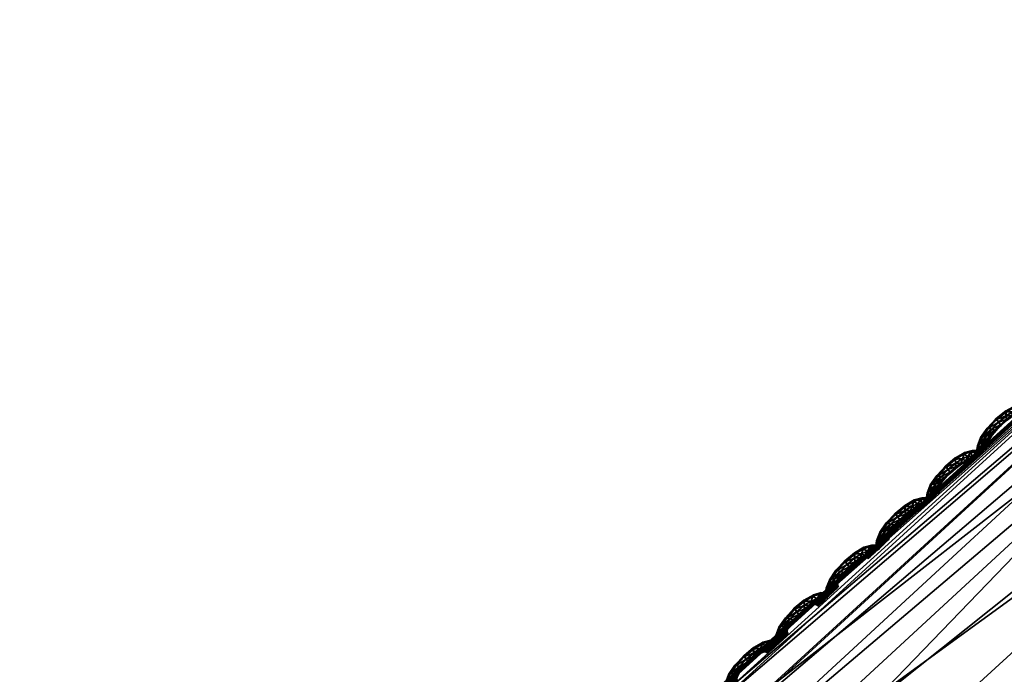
# Model space of a CAD drawing. Extents: x -7.4 to 7.4, y -11.5 to 9.8.
# Tile 299 of 469: x -4.035 to -3.221, y 9.266 to 9.807. Entities that reach past the tile are written whole.
import ezdxf

# ---------------------------------------------------------------- set-up
doc = ezdxf.new("R2010")
doc.units = 0
doc.header["$MEASUREMENT"] = 0
for name, color, linetype in [('A-FURN-3-ST', 150, 'Continuous'), ('A-FURN-3-ST-SEAM', 130, 'Continuous'), ('A-FURN-3-ST-SI', 160, 'Continuous')]:
    doc.layers.add(name, color=color, linetype=linetype)

msp = doc.modelspace()

# ---------------------------------------------------------------- meshes
at = {"layer": 'A-FURN-3-ST'}
mesh = msp.add_polyface(dxfattribs=at)
corners = [(-2.34041, 9.55636, 0.61819), (-2.29118, 9.70571, 1.00068), (-1.94875, 9.63192, 1.00083), (-2.63364, 9.60992, 0.61819), (-2.56645, 9.76867, 1.00053), (-2.84873, 9.62562, 0.62332), (-2.75513, 9.78375, 1.00144), (-3.02475, 9.55904, 0.64812), (-2.99515, 9.64037, 1.00437), (-3.33255, 9.23994, 0.62332), (-3.41835, 9.25271, 1.00159), (-3.8311, 8.70215, 0.61819), (-3.96608, 8.70433, 1.00079), (-4.35805, 8.11928, 0.61819), (-4.52027, 8.12229, 1.00098), (-4.86768, 7.51619, 0.61819), (-5.04849, 7.5208, 1.0011), (-5.34537, 6.87803, 0.61819), (-5.54237, 6.88314, 1.00121), (-2.49807, 9.19186, 0.56582), (-2.83903, 9.224, 0.56582), (-2.71707, 8.68134, 0.55836), (-3.14581, 8.69205, 0.55836), (-2.1241, 9.15424, 0.56582), (-2.2831, 8.66878, 0.55836), (-1.99018, 9.49361, 0.61819), (-1.91804, 8.11232, 0.55836), (-2.39411, 8.11376, 0.55836), (-1.93379, 7.51392, 0.55836), (-2.46835, 7.51392, 0.55836), (-1.94178, 6.87548, 0.55836), (-2.53254, 6.87548, 0.55836), (-3.54027, 8.6986, 0.56582), (-3.12657, 9.24031, 0.57304), (-3.85575, 7.51392, 0.55836), (-4.4575, 7.51421, 0.56582), (-3.99861, 8.11768, 0.56582), (-3.4969, 8.11669, 0.55836), (-4.19521, 6.87548, 0.55836), (-4.89012, 6.87581, 0.56582), (-3.34122, 6.87548, 0.55836), (-3.14632, 7.51392, 0.55836), (-2.93761, 8.11533, 0.55836)]
mesh.append_faces([[corners[k] for k in face] for face in [(0, 1, 2), (3, 4, 1), (1, 0, 3), (5, 6, 4), (4, 3, 5), (7, 8, 6), (6, 5, 7), (7, 9, 10), (10, 8, 7), (10, 9, 11), (11, 12, 10), (12, 11, 13), (13, 14, 12), (14, 13, 15), (15, 16, 14), (16, 15, 17), (17, 18, 16), (0, 19, 20), (20, 3, 0), (20, 19, 21), (21, 22, 20), (19, 23, 24), (24, 21, 19), (25, 23, 19), (19, 0, 25), (26, 27, 24), (32, 33, 20), (20, 22, 32), (33, 5, 3), (3, 20, 33), (9, 7, 5), (5, 33, 9), (11, 9, 33), (33, 32, 11), (34, 35, 36), (36, 37, 34), (37, 36, 32), (32, 22, 37), (36, 13, 11), (11, 32, 36), (35, 15, 13), (13, 36, 35), (38, 39, 35), (35, 34, 38), (39, 17, 15), (15, 35, 39), (40, 38, 34), (34, 41, 40), (27, 42, 21), (21, 24, 27), (42, 37, 22), (22, 21, 42), (41, 34, 37), (37, 42, 41)]])
mesh.append_faces([[corners[k] for k in face] for face in [(28, 29, 27), (30, 31, 29), (41, 29, 31)]], dxfattribs={"vtx0": -1, "vtx1": -1, "vtx2": -1})
mesh.append_faces([[corners[k] for k in face] for face in [(31, 40, 41), (29, 41, 42)]], dxfattribs={"vtx0": -1, "vtx2": -1})
mesh.append_faces([[corners[k] for k in face] for face in [(42, 27, 29)]], dxfattribs={"vtx1": -1, "vtx2": -1})
mesh = msp.add_polyface(dxfattribs=at)
corners = [(-3.01501, 9.65479, 17.58327), (-3.01537, 9.65351, 17.57666), (-3.45598, 9.25263, 17.58312), (-3.01446, 9.65693, 17.59465), (-3.45582, 9.25386, 17.5897), (-3.45559, 9.25588, 17.60107), (-3.02016, 9.55496, 17.63515), (-3.02839, 9.58038, 17.61671), (-3.45966, 9.18226, 17.62313), (-3.45016, 9.15782, 17.64158), (-3.40691, 9.10793, 17.73487), (-2.97528, 9.50309, 17.7286), (-2.73515, 9.6503, 17.72791), (-2.78098, 9.70291, 17.63431), (-3.024, 9.61288, 17.6215), (-3.01755, 9.64313, 17.62439), (-3.45685, 9.24262, 17.63078), (-3.45922, 9.21353, 17.62792), (-3.45566, 9.25506, 17.61868), (-3.01462, 9.65606, 17.61226), (-2.63329, 8.83947, 18.21788), (-2.93531, 8.32351, 18.2456), (-2.50658, 8.31321, 18.25561), (-3.15898, 8.9009, 18.11318), (-2.92475, 8.86097, 18.19852), (-2.67809, 9.27442, 18.10911), (-2.86784, 9.23034, 18.06822), (-2.46075, 9.25498, 18.12257), (-3.3337, 8.33546, 18.22233), (-3.28641, 7.77554, 18.26059), (-2.72712, 7.77427, 18.27531), (-3.01501, 9.65479, 17.57095), (-3.01446, 9.65693, 17.56582), (-3.45559, 9.25588, 17.57228), (-3.45582, 9.25386, 17.57742), (-2.65596, 9.5248, 17.92134), (-2.46914, 9.50927, 17.92716), (-2.55406, 9.63542, 17.7319), (-2.89455, 9.38715, 17.91701), (-3.31023, 9.00617, 17.9275)]
mesh.append_faces([[corners[k] for k in face] for face in [(0, 1, 2), (3, 0, 4), (4, 5, 3), (6, 7, 8), (9, 10, 11), (11, 6, 9), (6, 11, 12), (7, 6, 13), (14, 15, 16), (7, 14, 17), (5, 18, 19), (19, 3, 5), (15, 19, 18), (20, 21, 22), (23, 24, 25), (25, 26, 23), (24, 20, 27), (27, 25, 24), (28, 21, 20), (20, 24, 28), (28, 24, 23), (29, 21, 28), (21, 29, 30), (30, 22, 21), (31, 32, 33), (1, 31, 34), (12, 35, 36), (36, 37, 12), (35, 25, 27), (27, 36, 35), (38, 26, 25), (25, 35, 38), (11, 38, 35), (35, 12, 11), (10, 39, 38), (38, 11, 10), (39, 23, 26), (26, 38, 39)]])
mesh = msp.add_polyface(dxfattribs=at)
corners = [(-3.45559, 9.25588, 17.60107), (-3.45582, 9.25386, 17.5897), (-4.01163, 8.70313, 17.59852), (-4.01183, 8.70507, 17.60986), (-3.45598, 9.25263, 17.58312), (-4.01155, 8.70198, 17.59191), (-3.01501, 9.65479, 17.58327), (-4.5687, 8.12266, 17.59967), (-4.56906, 8.12377, 17.60629), (-3.45966, 9.18226, 17.62313), (-3.45016, 9.15782, 17.64158), (-3.02016, 9.55496, 17.63515), (-3.99232, 8.61233, 17.65044), (-3.95116, 8.56512, 17.74358), (-3.40691, 9.10793, 17.73487), (-4.00347, 8.63544, 17.63203), (-3.45685, 9.24262, 17.63078), (-3.45922, 9.21353, 17.62792), (-3.024, 9.61288, 17.6215), (-3.02839, 9.58038, 17.61671), (-4.00803, 8.66502, 17.63675), (-4.01076, 8.6925, 17.63956), (-4.56625, 8.1138, 17.64728), (-3.45566, 9.25506, 17.61868), (-3.01755, 9.64313, 17.62439), (-4.01179, 8.70429, 17.62743), (-4.56969, 8.12558, 17.61762), (-4.5695, 8.12484, 17.63515), (-3.15898, 8.9009, 18.11318), (-3.65203, 8.37839, 18.13056), (-3.3337, 8.33546, 18.22233), (-4.01163, 8.70313, 17.5862), (-4.01183, 8.70507, 17.58107), (-4.56969, 8.12558, 17.58883), (-4.56906, 8.12377, 17.59396), (-3.45582, 9.25386, 17.57742), (-3.45559, 9.25588, 17.57228), (-3.01501, 9.65479, 17.57095), (-3.01537, 9.65351, 17.57666), (-3.31023, 9.00617, 17.9275), (-3.85009, 8.47117, 17.93754)]
mesh.append_faces([[corners[k] for k in face] for face in [(0, 1, 2), (2, 3, 0), (1, 4, 5), (5, 2, 1), (4, 1, 6), (2, 5, 7), (3, 2, 8), (9, 10, 11), (12, 13, 14), (14, 10, 12), (15, 12, 10), (10, 9, 15), (16, 17, 18), (17, 9, 19), (20, 15, 9), (9, 17, 20), (21, 20, 17), (17, 16, 21), (20, 21, 22), (23, 16, 24), (25, 21, 16), (16, 23, 25), (3, 25, 23), (23, 0, 3), (25, 3, 26), (21, 25, 27), (28, 29, 30), (31, 32, 33), (5, 31, 34), (4, 35, 31), (31, 5, 4), (35, 36, 32), (32, 31, 35), (36, 35, 37), (35, 4, 38), (39, 40, 29), (29, 28, 39), (14, 13, 40), (40, 39, 14)]])
at = {"layer": 'A-FURN-3-ST-SEAM'}
mesh = msp.add_polyface(dxfattribs=at)
corners = [(-3.239, 9.46242, 17.58305), (-3.23389, 9.46963, 17.58297), (-3.23116, 9.46889, 17.58426), (-3.22543, 9.47474, 17.58415), (-3.23504, 9.46988, 17.57963), (-3.23552, 9.46312, 17.5843), (-3.22396, 9.47264, 17.58293), (-3.22697, 9.47684, 17.58285), (-3.22768, 9.47762, 17.57951), (-3.24042, 9.46213, 17.5797), (-3.24157, 9.4562, 17.58308), (-3.22855, 9.46811, 17.58301), (-3.21913, 9.47684, 17.58282), (-3.21917, 9.47997, 17.58403), (-3.22725, 9.4768, 17.57612), (-3.23417, 9.46959, 17.57624), (-3.23785, 9.45826, 17.58434), (-3.23215, 9.46386, 17.58305), (-3.22353, 9.47186, 17.57955), (-3.22768, 9.46782, 17.57963), (-3.21933, 9.48306, 17.58274), (-3.21949, 9.48417, 17.57936), (-3.21957, 9.48298, 17.57601), (-3.23928, 9.46238, 17.57631), (-3.24308, 9.45542, 17.57974), (-3.24228, 9.45175, 17.58312), (-3.23101, 9.46407, 17.5797), (-3.21921, 9.47569, 17.57947), (-3.2147, 9.48001, 17.58274), (-3.21331, 9.48364, 17.58396), (-3.21953, 9.47989, 17.57479), (-3.22578, 9.4747, 17.57491), (-3.23152, 9.46881, 17.57498), (-3.23853, 9.45476, 17.58438), (-3.23421, 9.46032, 17.58308), (-3.23294, 9.46106, 17.57974), (-3.22883, 9.46807, 17.57628), (-3.22424, 9.4726, 17.5762), (-3.23243, 9.46378, 17.57631), (-3.21201, 9.48726, 17.58267), (-3.21165, 9.48859, 17.57928), (-3.21229, 9.48718, 17.57593), (-3.21367, 9.48356, 17.57472), (-3.23587, 9.46308, 17.57506), (-3.24181, 9.45616, 17.57635), (-3.24379, 9.4506, 17.57974), (-3.24205, 9.44936, 17.58312), (-3.23445, 9.46028, 17.57635), (-3.21937, 9.4768, 17.57609), (-3.21534, 9.47861, 17.5794), (-3.21122, 9.48154, 17.5827), (-3.20861, 9.4852, 17.58392), (-3.21498, 9.47997, 17.57601), (-3.24355, 9.44808, 17.57974), (-3.23833, 9.45278, 17.58438), (-3.23488, 9.45776, 17.58312), (-3.23366, 9.45888, 17.57974), (-3.23516, 9.45772, 17.57639), (-3.23817, 9.45822, 17.5751), (-3.20612, 9.48883, 17.58259), (-3.20528, 9.49015, 17.57921), (-3.20639, 9.48879, 17.57586), (-3.209, 9.48512, 17.57464), (-3.21149, 9.4815, 17.57597), (-3.24252, 9.45171, 17.57639), (-3.24228, 9.44932, 17.57639), (-3.24292, 9.44689, 17.57974), (-3.24141, 9.44821, 17.58312), (-3.23888, 9.45472, 17.57514), (-3.21233, 9.48018, 17.57936), (-3.20884, 9.48179, 17.5827), (-3.2054, 9.48525, 17.58388), (-3.24165, 9.44816, 17.57639), (-3.23769, 9.45167, 17.58438), (-3.23473, 9.45616, 17.58312), (-3.23346, 9.45739, 17.57978), (-3.23496, 9.45612, 17.57639), (-3.20208, 9.48871, 17.58255), (-3.20093, 9.48994, 17.57917), (-3.20235, 9.48862, 17.57582), (-3.2058, 9.4852, 17.57464), (-3.20912, 9.48174, 17.57597), (-3.21023, 9.48051, 17.57936), (-3.23868, 9.4527, 17.57514), (-3.23805, 9.45163, 17.57514), (-3.2075, 9.48129, 17.5827), (-3.20374, 9.48463, 17.58388), (-3.23409, 9.45509, 17.58312), (-3.23286, 9.45636, 17.57978), (-3.23433, 9.45505, 17.57639), (-3.209, 9.48001, 17.57936), (-3.20006, 9.48796, 17.58255), (-3.19879, 9.4892, 17.57917), (-3.20034, 9.48793, 17.57582), (-3.20409, 9.48455, 17.57464), (-3.20777, 9.48121, 17.57597), (-3.20825, 9.47911, 17.57936), (-3.20671, 9.48039, 17.5827), (-3.20287, 9.48372, 17.58388), (-3.20699, 9.48034, 17.57597), (-3.19919, 9.48702, 17.58255), (-3.19788, 9.48825, 17.57917), (-3.19947, 9.48698, 17.57582), (-3.20327, 9.48364, 17.57464)]
mesh.append_faces([[corners[k] for k in face] for face in [(2, 1, 0), (1, 2, 3), (0, 1, 4), (0, 5, 2), (6, 3, 2), (3, 7, 1), (8, 4, 1), (4, 9, 0), (5, 0, 10), (11, 2, 5), (3, 6, 12), (2, 11, 6), (7, 3, 13), (1, 7, 8), (4, 8, 14), (9, 4, 15), (10, 0, 9), (10, 16, 5), (5, 17, 11), (12, 6, 18), (12, 13, 3), (6, 11, 19), (13, 20, 7), (21, 8, 7), (22, 14, 8), (14, 15, 4), (15, 23, 9), (9, 24, 10), (16, 10, 25), (17, 5, 16), (11, 17, 26), (19, 18, 6), (18, 27, 12), (13, 12, 28), (26, 19, 11), (20, 13, 29), (7, 20, 21), (8, 21, 22), (14, 22, 30), (15, 14, 31), (23, 15, 32), (24, 9, 23), (25, 10, 24), (25, 33, 16), (16, 34, 17), (35, 26, 17), (18, 19, 36), (27, 18, 37), (28, 12, 27), (28, 29, 13), (19, 26, 38), (29, 39, 20), (40, 21, 20), (41, 22, 21), (42, 30, 22), (30, 31, 14), (31, 32, 15), (32, 43, 23), (23, 44, 24), (24, 45, 25), (33, 25, 46), (34, 16, 33), (17, 34, 35), (26, 35, 47), (38, 36, 19), (36, 37, 18), (37, 48, 27), (27, 49, 28), (29, 28, 50), (47, 38, 26), (39, 29, 51), (20, 39, 40), (21, 40, 41), (22, 41, 42), (30, 42, 52), (31, 30, 48), (32, 31, 37), (43, 32, 36), (44, 23, 43), (45, 24, 44), (25, 45, 53), (53, 46, 25), (46, 54, 33), (33, 55, 34), (56, 35, 34), (57, 47, 35), (36, 38, 43), (37, 36, 32), (48, 37, 31), (49, 27, 48), (50, 28, 49), (50, 51, 29), (38, 47, 58), (51, 59, 39), (60, 40, 39), (61, 41, 40), (62, 42, 41), (63, 52, 42), (52, 48, 30), (43, 58, 44), (44, 64, 45), (65, 53, 45), (46, 53, 66), (54, 46, 67), (55, 33, 54), (34, 55, 56), (35, 56, 57), (47, 57, 68), (58, 43, 38), (48, 52, 49), (49, 69, 50), (51, 50, 70), (68, 58, 47), (59, 51, 71), (39, 59, 60), (40, 60, 61), (41, 61, 62), (42, 62, 63), (52, 63, 69), (64, 44, 58), (45, 64, 65), (53, 65, 72), (72, 66, 53), (66, 67, 46), (67, 73, 54), (54, 74, 55), (56, 55, 74), (57, 56, 75), (68, 57, 76), (69, 49, 52), (70, 50, 69), (70, 71, 51), (58, 68, 64), (71, 77, 59), (78, 60, 59), (79, 61, 60), (80, 62, 61), (81, 63, 62), (82, 69, 63), (83, 65, 64), (84, 72, 65), (74, 54, 73), (74, 75, 56), (75, 76, 57), (76, 83, 68), (69, 82, 70), (71, 70, 85), (64, 68, 83), (77, 71, 86), (59, 77, 78), (60, 78, 79), (61, 79, 80), (62, 80, 81), (63, 81, 82), (65, 83, 84), (73, 87, 74), (75, 74, 87), (76, 75, 88), (83, 76, 89), (70, 82, 90), (90, 85, 70), (85, 86, 71), (86, 91, 77), (78, 77, 91), (79, 78, 92), (80, 79, 93), (81, 80, 94), (82, 81, 95), (89, 84, 83), (87, 88, 75), (88, 89, 76), (95, 90, 82), (85, 90, 96), (86, 85, 97), (91, 86, 98), (91, 92, 78), (92, 93, 79), (93, 94, 80), (94, 95, 81), (90, 95, 99), (99, 96, 90), (96, 97, 85), (97, 98, 86), (98, 100, 91), (92, 91, 100), (93, 92, 101), (94, 93, 102), (95, 94, 103), (103, 99, 95), (100, 101, 92), (101, 102, 93), (102, 103, 94)]])
mesh = msp.add_polyface(dxfattribs=at)
corners = [(-3.28067, 9.4232, 17.58369), (-3.2756, 9.43041, 17.58362), (-3.27287, 9.42967, 17.58491), (-3.26714, 9.4356, 17.5848), (-3.27675, 9.43065, 17.58027), (-3.27723, 9.42394, 17.58495), (-3.26567, 9.4335, 17.58358), (-3.26872, 9.4377, 17.5835), (-3.26943, 9.43844, 17.58016), (-3.2821, 9.42291, 17.58035), (-3.28324, 9.41702, 17.58373), (-3.27022, 9.42893, 17.58365), (-3.26084, 9.43774, 17.58346), (-3.26096, 9.44087, 17.58468), (-3.269, 9.43762, 17.57677), (-3.27584, 9.43037, 17.57688), (-3.27952, 9.41908, 17.58499), (-3.27382, 9.42464, 17.58369), (-3.2652, 9.43267, 17.58019), (-3.26935, 9.42863, 17.58027), (-3.26116, 9.444, 17.58339), (-3.26136, 9.44516, 17.58), (-3.26144, 9.44396, 17.57666), (-3.28095, 9.42316, 17.57696), (-3.28475, 9.41623, 17.58038), (-3.28395, 9.41257, 17.58377), (-3.27267, 9.42489, 17.58035), (-3.26092, 9.43655, 17.58012), (-3.25649, 9.44096, 17.58339), (-3.25518, 9.44466, 17.58461), (-3.26132, 9.44083, 17.57544), (-3.26749, 9.43552, 17.57555), (-3.27323, 9.42962, 17.57563), (-3.2802, 9.41558, 17.58502), (-3.27588, 9.42114, 17.58373), (-3.27462, 9.42188, 17.58038), (-3.2705, 9.42888, 17.57692), (-3.26591, 9.43342, 17.57685), (-3.2741, 9.4246, 17.57696), (-3.254, 9.44833, 17.58327), (-3.25364, 9.44969, 17.57989), (-3.25423, 9.44829, 17.57654), (-3.25554, 9.44458, 17.57536), (-3.27758, 9.42386, 17.57571), (-3.28348, 9.41698, 17.577), (-3.28546, 9.41142, 17.58038), (-3.28372, 9.41018, 17.58377), (-3.27612, 9.42109, 17.577), (-3.26112, 9.4377, 17.57673), (-3.25708, 9.43955, 17.58004), (-3.25309, 9.44256, 17.58335), (-3.25055, 9.44631, 17.58453), (-3.25677, 9.44092, 17.57666), (-3.28522, 9.4089, 17.58038), (-3.28, 9.4136, 17.58502), (-3.27655, 9.41858, 17.58377), (-3.27533, 9.41965, 17.58038), (-3.27683, 9.41854, 17.57704), (-3.27984, 9.41904, 17.57574), (-3.24814, 9.45006, 17.5832), (-3.24735, 9.45142, 17.57981), (-3.24842, 9.44998, 17.57647), (-3.25091, 9.44623, 17.57529), (-3.25332, 9.44252, 17.57662), (-3.28419, 9.41253, 17.57704), (-3.28395, 9.41014, 17.57704), (-3.28459, 9.40771, 17.58038), (-3.28308, 9.40902, 17.58377), (-3.28055, 9.41549, 17.57578), (-3.25412, 9.44116, 17.58), (-3.25071, 9.44289, 17.58331), (-3.24739, 9.44644, 17.58453), (-3.28332, 9.40898, 17.57704), (-3.27937, 9.41249, 17.58502), (-3.27636, 9.41698, 17.58377), (-3.27513, 9.41821, 17.58042), (-3.27663, 9.41693, 17.57704), (-3.24414, 9.44998, 17.5832), (-3.24304, 9.4513, 17.57978), (-3.24442, 9.44994, 17.57647), (-3.24775, 9.44635, 17.57525), (-3.25099, 9.44281, 17.57658), (-3.2521, 9.44153, 17.58), (-3.28035, 9.41352, 17.57578), (-3.27972, 9.41245, 17.57578), (-3.24937, 9.4424, 17.58331), (-3.24573, 9.44586, 17.58453), (-3.27576, 9.41595, 17.58377), (-3.2745, 9.41718, 17.58042), (-3.276, 9.41587, 17.57704), (-3.25087, 9.44104, 17.58), (-3.24213, 9.44932, 17.58316), (-3.24094, 9.45056, 17.57978), (-3.2424, 9.44924, 17.57643), (-3.24608, 9.44578, 17.57525), (-3.24964, 9.44232, 17.57658), (-3.25008, 9.44017, 17.58), (-3.24858, 9.44149, 17.58331), (-3.24486, 9.44495, 17.58453), (-3.24885, 9.44141, 17.57658), (-3.24125, 9.44837, 17.5832), (-3.24003, 9.44965, 17.57978), (-3.24153, 9.44833, 17.57647), (-3.24525, 9.44487, 17.57525)]
mesh.append_faces([[corners[k] for k in face] for face in [(2, 1, 0), (1, 2, 3), (0, 1, 4), (0, 5, 2), (6, 3, 2), (3, 7, 1), (8, 4, 1), (4, 9, 0), (5, 0, 10), (11, 2, 5), (3, 6, 12), (2, 11, 6), (7, 3, 13), (1, 7, 8), (4, 8, 14), (9, 4, 15), (10, 0, 9), (10, 16, 5), (5, 17, 11), (12, 6, 18), (12, 13, 3), (6, 11, 19), (13, 20, 7), (21, 8, 7), (22, 14, 8), (14, 15, 4), (15, 23, 9), (9, 24, 10), (16, 10, 25), (17, 5, 16), (11, 17, 26), (19, 18, 6), (18, 27, 12), (13, 12, 28), (26, 19, 11), (20, 13, 29), (7, 20, 21), (8, 21, 22), (14, 22, 30), (15, 14, 31), (23, 15, 32), (24, 9, 23), (25, 10, 24), (25, 33, 16), (16, 34, 17), (35, 26, 17), (18, 19, 36), (27, 18, 37), (28, 12, 27), (28, 29, 13), (19, 26, 38), (29, 39, 20), (40, 21, 20), (41, 22, 21), (42, 30, 22), (30, 31, 14), (31, 32, 15), (32, 43, 23), (23, 44, 24), (24, 45, 25), (33, 25, 46), (34, 16, 33), (17, 34, 35), (26, 35, 47), (38, 36, 19), (36, 37, 18), (37, 48, 27), (27, 49, 28), (29, 28, 50), (47, 38, 26), (39, 29, 51), (20, 39, 40), (21, 40, 41), (22, 41, 42), (30, 42, 52), (31, 30, 48), (32, 31, 37), (43, 32, 36), (44, 23, 43), (45, 24, 44), (25, 45, 53), (53, 46, 25), (46, 54, 33), (33, 55, 34), (56, 35, 34), (57, 47, 35), (36, 38, 43), (37, 36, 32), (48, 37, 31), (49, 27, 48), (50, 28, 49), (50, 51, 29), (38, 47, 58), (51, 59, 39), (60, 40, 39), (61, 41, 40), (62, 42, 41), (63, 52, 42), (52, 48, 30), (43, 58, 44), (44, 64, 45), (65, 53, 45), (46, 53, 66), (54, 46, 67), (55, 33, 54), (34, 55, 56), (35, 56, 57), (47, 57, 68), (58, 43, 38), (48, 52, 49), (49, 69, 50), (51, 50, 70), (68, 58, 47), (59, 51, 71), (39, 59, 60), (40, 60, 61), (41, 61, 62), (42, 62, 63), (52, 63, 69), (64, 44, 58), (45, 64, 65), (53, 65, 72), (72, 66, 53), (66, 67, 46), (67, 73, 54), (54, 74, 55), (56, 55, 74), (57, 56, 75), (68, 57, 76), (69, 49, 52), (70, 50, 69), (70, 71, 51), (58, 68, 64), (71, 77, 59), (78, 60, 59), (79, 61, 60), (80, 62, 61), (81, 63, 62), (82, 69, 63), (83, 65, 64), (84, 72, 65), (74, 54, 73), (74, 75, 56), (75, 76, 57), (76, 83, 68), (69, 82, 70), (71, 70, 85), (64, 68, 83), (77, 71, 86), (59, 77, 78), (60, 78, 79), (61, 79, 80), (62, 80, 81), (63, 81, 82), (65, 83, 84), (73, 87, 74), (75, 74, 87), (76, 75, 88), (83, 76, 89), (70, 82, 90), (90, 85, 70), (85, 86, 71), (86, 91, 77), (78, 77, 91), (79, 78, 92), (80, 79, 93), (81, 80, 94), (82, 81, 95), (89, 84, 83), (87, 88, 75), (88, 89, 76), (95, 90, 82), (85, 90, 96), (86, 85, 97), (91, 86, 98), (91, 92, 78), (92, 93, 79), (93, 94, 80), (94, 95, 81), (90, 95, 99), (99, 96, 90), (96, 97, 85), (97, 98, 86), (98, 100, 91), (92, 91, 100), (93, 92, 101), (94, 93, 102), (95, 94, 103), (103, 99, 95), (100, 101, 92), (101, 102, 93), (102, 103, 94)]])
mesh = msp.add_polyface(dxfattribs=at)
corners = [(-3.32238, 9.38402, 17.58434), (-3.31728, 9.39118, 17.58426), (-3.31454, 9.39049, 17.58556), (-3.30881, 9.39637, 17.58544), (-3.31842, 9.39147, 17.58092), (-3.3189, 9.38476, 17.5856), (-3.30734, 9.39427, 17.58419), (-3.31043, 9.39848, 17.58415), (-3.31114, 9.39922, 17.5808), (-3.32381, 9.38373, 17.58099), (-3.32491, 9.37784, 17.58438), (-3.31189, 9.38974, 17.5843), (-3.30255, 9.39856, 17.58411), (-3.30263, 9.40169, 17.58533), (-3.31066, 9.39844, 17.57742), (-3.31755, 9.39115, 17.57753), (-3.32119, 9.3799, 17.58563), (-3.31549, 9.38546, 17.58434), (-3.30687, 9.39349, 17.58084), (-3.31102, 9.38941, 17.58092), (-3.30283, 9.40478, 17.58403), (-3.30303, 9.40593, 17.58065), (-3.30311, 9.40474, 17.5773), (-3.32262, 9.38397, 17.57761), (-3.32642, 9.37701, 17.58103), (-3.32558, 9.37334, 17.58442), (-3.31435, 9.3857, 17.58099), (-3.30259, 9.39736, 17.58077), (-3.29816, 9.40177, 17.58403), (-3.29686, 9.40548, 17.58525), (-3.30303, 9.40161, 17.57609), (-3.3092, 9.39634, 17.5762), (-3.3149, 9.3904, 17.57628), (-3.32186, 9.3764, 17.58567), (-3.31751, 9.38196, 17.58438), (-3.31628, 9.3827, 17.58103), (-3.31217, 9.38966, 17.57757), (-3.30758, 9.39424, 17.57749), (-3.31577, 9.38542, 17.57761), (-3.29567, 9.40915, 17.58392), (-3.29531, 9.41051, 17.58053), (-3.29594, 9.40907, 17.57719), (-3.29725, 9.4054, 17.57601), (-3.31926, 9.38468, 17.57635), (-3.32519, 9.37779, 17.57765), (-3.32713, 9.37223, 17.58103), (-3.32539, 9.371, 17.58442), (-3.31779, 9.38192, 17.57765), (-3.30279, 9.39848, 17.57738), (-3.29876, 9.40037, 17.58069), (-3.29476, 9.40338, 17.584), (-3.29222, 9.40713, 17.58518), (-3.29844, 9.40173, 17.5773), (-3.32685, 9.36972, 17.58103), (-3.32167, 9.37442, 17.58567), (-3.31823, 9.3794, 17.58442), (-3.31696, 9.38047, 17.58103), (-3.3185, 9.37932, 17.57768), (-3.32155, 9.37981, 17.57639), (-3.28981, 9.41084, 17.58385), (-3.28902, 9.41224, 17.58046), (-3.29009, 9.4108, 17.57715), (-3.29258, 9.40705, 17.57593), (-3.29499, 9.40334, 17.57727), (-3.32586, 9.37331, 17.57768), (-3.32563, 9.37096, 17.57768), (-3.32622, 9.36853, 17.58103), (-3.32471, 9.36984, 17.58442), (-3.32222, 9.37631, 17.57643), (-3.29579, 9.40198, 17.58065), (-3.29238, 9.40371, 17.58396), (-3.28906, 9.40725, 17.58518), (-3.32499, 9.3698, 17.57768), (-3.32103, 9.37331, 17.58567), (-3.31803, 9.37779, 17.58442), (-3.3168, 9.37903, 17.58107), (-3.3183, 9.37776, 17.57768), (-3.28582, 9.4108, 17.58385), (-3.28471, 9.41212, 17.58046), (-3.28609, 9.41076, 17.57711), (-3.28942, 9.40717, 17.5759), (-3.29266, 9.40363, 17.57723), (-3.29377, 9.40235, 17.58065), (-3.32202, 9.37433, 17.57643), (-3.32135, 9.37326, 17.57643), (-3.29104, 9.40322, 17.58396), (-3.28736, 9.40668, 17.58518), (-3.31739, 9.37676, 17.58442), (-3.31617, 9.378, 17.58107), (-3.31767, 9.37672, 17.57768), (-3.29254, 9.40186, 17.58065), (-3.28379, 9.41014, 17.58385), (-3.28257, 9.41137, 17.58042), (-3.28407, 9.41005, 17.57711), (-3.28775, 9.40659, 17.5759), (-3.29132, 9.40314, 17.57723), (-3.29175, 9.40099, 17.58065), (-3.29024, 9.40231, 17.58396), (-3.28653, 9.40577, 17.58518), (-3.29052, 9.40223, 17.57727), (-3.28292, 9.40919, 17.58385), (-3.28166, 9.41047, 17.58042), (-3.2832, 9.40915, 17.57711), (-3.28692, 9.40569, 17.5759)]
mesh.append_faces([[corners[k] for k in face] for face in [(2, 1, 0), (1, 2, 3), (0, 1, 4), (0, 5, 2), (6, 3, 2), (3, 7, 1), (8, 4, 1), (4, 9, 0), (5, 0, 10), (11, 2, 5), (3, 6, 12), (2, 11, 6), (7, 3, 13), (1, 7, 8), (4, 8, 14), (9, 4, 15), (10, 0, 9), (10, 16, 5), (5, 17, 11), (12, 6, 18), (12, 13, 3), (6, 11, 19), (13, 20, 7), (21, 8, 7), (22, 14, 8), (14, 15, 4), (15, 23, 9), (9, 24, 10), (16, 10, 25), (17, 5, 16), (11, 17, 26), (19, 18, 6), (18, 27, 12), (13, 12, 28), (26, 19, 11), (20, 13, 29), (7, 20, 21), (8, 21, 22), (14, 22, 30), (15, 14, 31), (23, 15, 32), (24, 9, 23), (25, 10, 24), (25, 33, 16), (16, 34, 17), (35, 26, 17), (18, 19, 36), (27, 18, 37), (28, 12, 27), (28, 29, 13), (19, 26, 38), (29, 39, 20), (40, 21, 20), (41, 22, 21), (42, 30, 22), (30, 31, 14), (31, 32, 15), (32, 43, 23), (23, 44, 24), (24, 45, 25), (33, 25, 46), (34, 16, 33), (17, 34, 35), (26, 35, 47), (38, 36, 19), (36, 37, 18), (37, 48, 27), (27, 49, 28), (29, 28, 50), (47, 38, 26), (39, 29, 51), (20, 39, 40), (21, 40, 41), (22, 41, 42), (30, 42, 52), (31, 30, 48), (32, 31, 37), (43, 32, 36), (44, 23, 43), (45, 24, 44), (25, 45, 53), (53, 46, 25), (46, 54, 33), (33, 55, 34), (56, 35, 34), (57, 47, 35), (36, 38, 43), (37, 36, 32), (48, 37, 31), (49, 27, 48), (50, 28, 49), (50, 51, 29), (38, 47, 58), (51, 59, 39), (60, 40, 39), (61, 41, 40), (62, 42, 41), (63, 52, 42), (52, 48, 30), (43, 58, 44), (44, 64, 45), (65, 53, 45), (46, 53, 66), (54, 46, 67), (55, 33, 54), (34, 55, 56), (35, 56, 57), (47, 57, 68), (58, 43, 38), (48, 52, 49), (49, 69, 50), (51, 50, 70), (68, 58, 47), (59, 51, 71), (39, 59, 60), (40, 60, 61), (41, 61, 62), (42, 62, 63), (52, 63, 69), (64, 44, 58), (45, 64, 65), (53, 65, 72), (72, 66, 53), (66, 67, 46), (67, 73, 54), (54, 74, 55), (56, 55, 74), (57, 56, 75), (68, 57, 76), (69, 49, 52), (70, 50, 69), (70, 71, 51), (58, 68, 64), (71, 77, 59), (78, 60, 59), (79, 61, 60), (80, 62, 61), (81, 63, 62), (82, 69, 63), (83, 65, 64), (84, 72, 65), (74, 54, 73), (74, 75, 56), (75, 76, 57), (76, 83, 68), (69, 82, 70), (71, 70, 85), (64, 68, 83), (77, 71, 86), (59, 77, 78), (60, 78, 79), (61, 79, 80), (62, 80, 81), (63, 81, 82), (65, 83, 84), (73, 87, 74), (75, 74, 87), (76, 75, 88), (83, 76, 89), (70, 82, 90), (90, 85, 70), (85, 86, 71), (86, 91, 77), (78, 77, 91), (79, 78, 92), (80, 79, 93), (81, 80, 94), (82, 81, 95), (89, 84, 83), (87, 88, 75), (88, 89, 76), (95, 90, 82), (85, 90, 96), (86, 85, 97), (91, 86, 98), (91, 92, 78), (92, 93, 79), (93, 94, 80), (94, 95, 81), (90, 95, 99), (99, 96, 90), (96, 97, 85), (97, 98, 86), (98, 100, 91), (92, 91, 100), (93, 92, 101), (94, 93, 102), (95, 94, 103), (103, 99, 95), (100, 101, 92), (101, 102, 93), (102, 103, 94)]])
mesh = msp.add_polyface(dxfattribs=at)
corners = [(-3.36405, 9.34479, 17.58499), (-3.35899, 9.352, 17.58491), (-3.35622, 9.35126, 17.5862), (-3.35052, 9.3572, 17.58609), (-3.36013, 9.35225, 17.58156), (-3.36057, 9.34553, 17.58624), (-3.34901, 9.35509, 17.58487), (-3.3521, 9.35925, 17.5848), (-3.35281, 9.36, 17.58145), (-3.36547, 9.3445, 17.58164), (-3.36658, 9.33862, 17.58502), (-3.35356, 9.35052, 17.58495), (-3.34423, 9.35934, 17.58476), (-3.3443, 9.36247, 17.58597), (-3.35237, 9.35921, 17.57806), (-3.35922, 9.35196, 17.57818), (-3.36287, 9.34072, 17.58628), (-3.35717, 9.34628, 17.58499), (-3.34858, 9.35427, 17.58149), (-3.35269, 9.35023, 17.58156), (-3.34454, 9.3656, 17.58468), (-3.34474, 9.36671, 17.5813), (-3.34482, 9.36552, 17.57795), (-3.36433, 9.34475, 17.57825), (-3.36809, 9.33783, 17.58168), (-3.36726, 9.33417, 17.58506), (-3.35602, 9.34652, 17.58164), (-3.34426, 9.35814, 17.58141), (-3.33983, 9.36259, 17.58468), (-3.33853, 9.36626, 17.5859), (-3.3447, 9.36239, 17.57673), (-3.35087, 9.35711, 17.57685), (-3.35661, 9.35122, 17.57692), (-3.36354, 9.33721, 17.58632), (-3.35918, 9.34277, 17.58502), (-3.35796, 9.34352, 17.58168), (-3.35384, 9.35048, 17.57822), (-3.34929, 9.35505, 17.57814), (-3.35744, 9.34619, 17.57825), (-3.33734, 9.36993, 17.58457), (-3.33702, 9.37129, 17.58118), (-3.33762, 9.36988, 17.57783), (-3.33892, 9.36618, 17.57666), (-3.36092, 9.3455, 17.577), (-3.36686, 9.33857, 17.57829), (-3.36876, 9.33301, 17.58168), (-3.36702, 9.33182, 17.58506), (-3.35946, 9.34269, 17.57829), (-3.34446, 9.3593, 17.57803), (-3.34043, 9.36119, 17.58133), (-3.33643, 9.3642, 17.58465), (-3.3339, 9.36795, 17.58582), (-3.34011, 9.36251, 17.57795), (-3.36852, 9.33054, 17.58168), (-3.3633, 9.33523, 17.58632), (-3.3599, 9.34022, 17.58506), (-3.35863, 9.34129, 17.58168), (-3.36013, 9.34014, 17.57833), (-3.36322, 9.34063, 17.57704), (-3.33148, 9.37165, 17.58453), (-3.33069, 9.37301, 17.58111), (-3.33176, 9.37157, 17.5778), (-3.33429, 9.36787, 17.57658), (-3.33667, 9.36416, 17.57791), (-3.36753, 9.33412, 17.57833), (-3.36729, 9.33177, 17.57833), (-3.36789, 9.32934, 17.58171), (-3.36639, 9.33066, 17.58506), (-3.36389, 9.33713, 17.57707), (-3.33746, 9.36276, 17.5813), (-3.33405, 9.36453, 17.58461), (-3.33073, 9.36807, 17.58582), (-3.36662, 9.33062, 17.57833), (-3.36267, 9.33412, 17.58632), (-3.3597, 9.33862, 17.58506), (-3.35843, 9.33985, 17.58171), (-3.35994, 9.33857, 17.57833), (-3.32748, 9.37162, 17.58449), (-3.32638, 9.37293, 17.58111), (-3.32776, 9.37157, 17.57776), (-3.33108, 9.36799, 17.57654), (-3.33433, 9.36445, 17.57787), (-3.33544, 9.36317, 17.5813), (-3.36365, 9.33515, 17.57707), (-3.36302, 9.33408, 17.57707), (-3.33271, 9.36403, 17.58461), (-3.32903, 9.36749, 17.58582), (-3.35907, 9.33758, 17.58506), (-3.3578, 9.33886, 17.58171), (-3.3593, 9.33754, 17.57833), (-3.33417, 9.36267, 17.5813), (-3.32547, 9.37096, 17.58449), (-3.32424, 9.37219, 17.58107), (-3.32574, 9.37088, 17.57776), (-3.32943, 9.36741, 17.57654), (-3.33298, 9.36395, 17.57787), (-3.33342, 9.36181, 17.5813), (-3.33188, 9.36313, 17.58461), (-3.3282, 9.36659, 17.58582), (-3.33215, 9.36309, 17.57787), (-3.32456, 9.37001, 17.58449), (-3.32333, 9.37129, 17.58107), (-3.32483, 9.36997, 17.57776), (-3.32855, 9.36651, 17.57654)]
mesh.append_faces([[corners[k] for k in face] for face in [(2, 1, 0), (1, 2, 3), (0, 1, 4), (0, 5, 2), (6, 3, 2), (3, 7, 1), (8, 4, 1), (4, 9, 0), (5, 0, 10), (11, 2, 5), (3, 6, 12), (2, 11, 6), (7, 3, 13), (1, 7, 8), (4, 8, 14), (9, 4, 15), (10, 0, 9), (10, 16, 5), (5, 17, 11), (12, 6, 18), (12, 13, 3), (6, 11, 19), (13, 20, 7), (21, 8, 7), (22, 14, 8), (14, 15, 4), (15, 23, 9), (9, 24, 10), (16, 10, 25), (17, 5, 16), (11, 17, 26), (19, 18, 6), (18, 27, 12), (13, 12, 28), (26, 19, 11), (20, 13, 29), (7, 20, 21), (8, 21, 22), (14, 22, 30), (15, 14, 31), (23, 15, 32), (24, 9, 23), (25, 10, 24), (25, 33, 16), (16, 34, 17), (35, 26, 17), (18, 19, 36), (27, 18, 37), (28, 12, 27), (28, 29, 13), (19, 26, 38), (29, 39, 20), (40, 21, 20), (41, 22, 21), (42, 30, 22), (30, 31, 14), (31, 32, 15), (32, 43, 23), (23, 44, 24), (24, 45, 25), (33, 25, 46), (34, 16, 33), (17, 34, 35), (26, 35, 47), (38, 36, 19), (36, 37, 18), (37, 48, 27), (27, 49, 28), (29, 28, 50), (47, 38, 26), (39, 29, 51), (20, 39, 40), (21, 40, 41), (22, 41, 42), (30, 42, 52), (31, 30, 48), (32, 31, 37), (43, 32, 36), (44, 23, 43), (45, 24, 44), (25, 45, 53), (53, 46, 25), (46, 54, 33), (33, 55, 34), (56, 35, 34), (57, 47, 35), (36, 38, 43), (37, 36, 32), (48, 37, 31), (49, 27, 48), (50, 28, 49), (50, 51, 29), (38, 47, 58), (51, 59, 39), (60, 40, 39), (61, 41, 40), (62, 42, 41), (63, 52, 42), (52, 48, 30), (43, 58, 44), (44, 64, 45), (65, 53, 45), (46, 53, 66), (54, 46, 67), (55, 33, 54), (34, 55, 56), (35, 56, 57), (47, 57, 68), (58, 43, 38), (48, 52, 49), (49, 69, 50), (51, 50, 70), (68, 58, 47), (59, 51, 71), (39, 59, 60), (40, 60, 61), (41, 61, 62), (42, 62, 63), (52, 63, 69), (64, 44, 58), (45, 64, 65), (53, 65, 72), (72, 66, 53), (66, 67, 46), (67, 73, 54), (54, 74, 55), (56, 55, 74), (57, 56, 75), (68, 57, 76), (69, 49, 52), (70, 50, 69), (70, 71, 51), (58, 68, 64), (71, 77, 59), (78, 60, 59), (79, 61, 60), (80, 62, 61), (81, 63, 62), (82, 69, 63), (83, 65, 64), (84, 72, 65), (74, 54, 73), (74, 75, 56), (75, 76, 57), (76, 83, 68), (69, 82, 70), (71, 70, 85), (64, 68, 83), (77, 71, 86), (59, 77, 78), (60, 78, 79), (61, 79, 80), (62, 80, 81), (63, 81, 82), (65, 83, 84), (73, 87, 74), (75, 74, 87), (76, 75, 88), (83, 76, 89), (70, 82, 90), (90, 85, 70), (85, 86, 71), (86, 91, 77), (78, 77, 91), (79, 78, 92), (80, 79, 93), (81, 80, 94), (82, 81, 95), (89, 84, 83), (87, 88, 75), (88, 89, 76), (95, 90, 82), (85, 90, 96), (86, 85, 97), (91, 86, 98), (91, 92, 78), (92, 93, 79), (93, 94, 80), (94, 95, 81), (90, 95, 99), (99, 96, 90), (96, 97, 85), (97, 98, 86), (98, 100, 91), (92, 91, 100), (93, 92, 101), (94, 93, 102), (95, 94, 103), (103, 99, 95), (100, 101, 92), (101, 102, 93), (102, 103, 94)]])
mesh = msp.add_polyface(dxfattribs=at)
corners = [(-3.40572, 9.30561, 17.58563), (-3.40066, 9.31278, 17.58556), (-3.39793, 9.31208, 17.58685), (-3.39219, 9.31797, 17.58674), (-3.4018, 9.31303, 17.58221), (-3.40224, 9.30635, 17.58689), (-3.39068, 9.31591, 17.58552), (-3.39381, 9.32003, 17.58544), (-3.39452, 9.32081, 17.5821), (-3.40715, 9.30528, 17.58229), (-3.40825, 9.29943, 17.58567), (-3.39527, 9.31134, 17.5856), (-3.38589, 9.32016, 17.5854), (-3.38601, 9.32329, 17.58662), (-3.39409, 9.31999, 17.57871), (-3.40093, 9.31274, 17.57882), (-3.40453, 9.30149, 17.58692), (-3.39883, 9.30705, 17.58563), (-3.39025, 9.31509, 17.58213), (-3.39436, 9.31105, 17.58221), (-3.38621, 9.32638, 17.58533), (-3.38645, 9.32749, 17.58194), (-3.38649, 9.32629, 17.5786), (-3.406, 9.30553, 17.5789), (-3.4098, 9.29865, 17.58232), (-3.40893, 9.29498, 17.58571), (-3.39769, 9.3073, 17.58229), (-3.38594, 9.31896, 17.58206), (-3.3815, 9.32337, 17.58533), (-3.38024, 9.32708, 17.58654), (-3.38637, 9.3232, 17.57738), (-3.39254, 9.31789, 17.57749), (-3.39828, 9.312, 17.57757), (-3.40521, 9.29803, 17.58696), (-3.40085, 9.30355, 17.58567), (-3.39963, 9.30434, 17.58232), (-3.39551, 9.3113, 17.57886), (-3.39096, 9.31583, 17.57879), (-3.39911, 9.30701, 17.5789), (-3.37905, 9.33074, 17.58521), (-3.37869, 9.33206, 17.58183), (-3.37929, 9.33066, 17.57848), (-3.38059, 9.32699, 17.5773), (-3.4026, 9.30627, 17.57765), (-3.40853, 9.29939, 17.57894), (-3.41043, 9.29383, 17.58232), (-3.40869, 9.29263, 17.58571), (-3.40113, 9.30351, 17.57894), (-3.38617, 9.32012, 17.57867), (-3.3821, 9.32197, 17.58198), (-3.37806, 9.32502, 17.58529), (-3.37557, 9.32876, 17.58647), (-3.38178, 9.32333, 17.5786), (-3.41019, 9.29136, 17.58232), (-3.40497, 9.29605, 17.58696), (-3.40157, 9.301, 17.58571), (-3.4003, 9.30211, 17.58232), (-3.4018, 9.30095, 17.57898), (-3.40489, 9.30145, 17.57768), (-3.37315, 9.33247, 17.58514), (-3.3724, 9.33383, 17.58175), (-3.37343, 9.33239, 17.5784), (-3.37596, 9.32864, 17.57723), (-3.37834, 9.32493, 17.57856), (-3.4092, 9.29494, 17.57898), (-3.40893, 9.29259, 17.57898), (-3.40952, 9.29016, 17.58232), (-3.40806, 9.29148, 17.58571), (-3.40556, 9.29795, 17.57772), (-3.37913, 9.32357, 17.58194), (-3.37572, 9.32535, 17.58525), (-3.37236, 9.32889, 17.58647), (-3.40829, 9.29144, 17.57898), (-3.40433, 9.29494, 17.58696), (-3.40137, 9.29943, 17.58571), (-3.4001, 9.30067, 17.58236), (-3.40161, 9.29939, 17.57898), (-3.36916, 9.33243, 17.58514), (-3.36805, 9.33375, 17.58171), (-3.36943, 9.33239, 17.5784), (-3.37276, 9.32881, 17.57719), (-3.376, 9.32526, 17.57852), (-3.37707, 9.32399, 17.58194), (-3.40533, 9.29597, 17.57772), (-3.40469, 9.2949, 17.57772), (-3.37434, 9.32485, 17.58525), (-3.3707, 9.32831, 17.58647), (-3.4007, 9.2984, 17.58571), (-3.39947, 9.29968, 17.58236), (-3.40097, 9.29836, 17.57898), (-3.37584, 9.32349, 17.58194), (-3.36714, 9.33177, 17.58514), (-3.36591, 9.33301, 17.58171), (-3.36742, 9.33169, 17.5784), (-3.37106, 9.32823, 17.57719), (-3.37462, 9.32477, 17.57852), (-3.37505, 9.32263, 17.58194), (-3.37355, 9.32395, 17.58525), (-3.36983, 9.32741, 17.58647), (-3.37382, 9.3239, 17.57856), (-3.36623, 9.33087, 17.58514), (-3.365, 9.3321, 17.58171), (-3.3665, 9.33078, 17.5784), (-3.37022, 9.32732, 17.57719)]
mesh.append_faces([[corners[k] for k in face] for face in [(2, 1, 0), (1, 2, 3), (0, 1, 4), (0, 5, 2), (6, 3, 2), (3, 7, 1), (8, 4, 1), (4, 9, 0), (5, 0, 10), (11, 2, 5), (3, 6, 12), (2, 11, 6), (7, 3, 13), (1, 7, 8), (4, 8, 14), (9, 4, 15), (10, 0, 9), (10, 16, 5), (5, 17, 11), (12, 6, 18), (12, 13, 3), (6, 11, 19), (13, 20, 7), (21, 8, 7), (22, 14, 8), (14, 15, 4), (15, 23, 9), (9, 24, 10), (16, 10, 25), (17, 5, 16), (11, 17, 26), (19, 18, 6), (18, 27, 12), (13, 12, 28), (26, 19, 11), (20, 13, 29), (7, 20, 21), (8, 21, 22), (14, 22, 30), (15, 14, 31), (23, 15, 32), (24, 9, 23), (25, 10, 24), (25, 33, 16), (16, 34, 17), (35, 26, 17), (18, 19, 36), (27, 18, 37), (28, 12, 27), (28, 29, 13), (19, 26, 38), (29, 39, 20), (40, 21, 20), (41, 22, 21), (42, 30, 22), (30, 31, 14), (31, 32, 15), (32, 43, 23), (23, 44, 24), (24, 45, 25), (33, 25, 46), (34, 16, 33), (17, 34, 35), (26, 35, 47), (38, 36, 19), (36, 37, 18), (37, 48, 27), (27, 49, 28), (29, 28, 50), (47, 38, 26), (39, 29, 51), (20, 39, 40), (21, 40, 41), (22, 41, 42), (30, 42, 52), (31, 30, 48), (32, 31, 37), (43, 32, 36), (44, 23, 43), (45, 24, 44), (25, 45, 53), (53, 46, 25), (46, 54, 33), (33, 55, 34), (56, 35, 34), (57, 47, 35), (36, 38, 43), (37, 36, 32), (48, 37, 31), (49, 27, 48), (50, 28, 49), (50, 51, 29), (38, 47, 58), (51, 59, 39), (60, 40, 39), (61, 41, 40), (62, 42, 41), (63, 52, 42), (52, 48, 30), (43, 58, 44), (44, 64, 45), (65, 53, 45), (46, 53, 66), (54, 46, 67), (55, 33, 54), (34, 55, 56), (35, 56, 57), (47, 57, 68), (58, 43, 38), (48, 52, 49), (49, 69, 50), (51, 50, 70), (68, 58, 47), (59, 51, 71), (39, 59, 60), (40, 60, 61), (41, 61, 62), (42, 62, 63), (52, 63, 69), (64, 44, 58), (45, 64, 65), (53, 65, 72), (72, 66, 53), (66, 67, 46), (67, 73, 54), (54, 74, 55), (56, 55, 74), (57, 56, 75), (68, 57, 76), (69, 49, 52), (70, 50, 69), (70, 71, 51), (58, 68, 64), (71, 77, 59), (78, 60, 59), (79, 61, 60), (80, 62, 61), (81, 63, 62), (82, 69, 63), (83, 65, 64), (84, 72, 65), (74, 54, 73), (74, 75, 56), (75, 76, 57), (76, 83, 68), (69, 82, 70), (71, 70, 85), (64, 68, 83), (77, 71, 86), (59, 77, 78), (60, 78, 79), (61, 79, 80), (62, 80, 81), (63, 81, 82), (65, 83, 84), (73, 87, 74), (75, 74, 87), (76, 75, 88), (83, 76, 89), (70, 82, 90), (90, 85, 70), (85, 86, 71), (86, 91, 77), (78, 77, 91), (79, 78, 92), (80, 79, 93), (81, 80, 94), (82, 81, 95), (89, 84, 83), (87, 88, 75), (88, 89, 76), (95, 90, 82), (85, 90, 96), (86, 85, 97), (91, 86, 98), (91, 92, 78), (92, 93, 79), (93, 94, 80), (94, 95, 81), (90, 95, 99), (99, 96, 90), (96, 97, 85), (97, 98, 86), (98, 100, 91), (92, 91, 100), (93, 92, 101), (94, 93, 102), (95, 94, 103), (103, 99, 95), (100, 101, 92), (101, 102, 93), (102, 103, 94)]])
mesh = msp.add_polyface(dxfattribs=at)
corners = [(-3.44739, 9.26639, 17.58628), (-3.44237, 9.27356, 17.5862), (-3.4396, 9.27286, 17.58749), (-3.43386, 9.27879, 17.58738), (-3.44352, 9.2738, 17.58285), (-3.44391, 9.26713, 17.58757), (-3.43235, 9.27669, 17.58617), (-3.43548, 9.28085, 17.58609), (-3.43623, 9.28159, 17.58274), (-3.44882, 9.26606, 17.58293), (-3.44989, 9.26021, 17.58632), (-3.43695, 9.27216, 17.58624), (-3.42757, 9.28098, 17.58605), (-3.42768, 9.28407, 17.58727), (-3.43576, 9.28077, 17.57936), (-3.44264, 9.27352, 17.57947), (-3.44617, 9.26227, 17.58757), (-3.44051, 9.26787, 17.58628), (-3.43192, 9.27591, 17.58278), (-3.43603, 9.27183, 17.58285), (-3.42792, 9.28715, 17.58597), (-3.42812, 9.28831, 17.58259), (-3.4282, 9.28711, 17.57924), (-3.44767, 9.26635, 17.57955), (-3.45143, 9.25938, 17.58297), (-3.45056, 9.25576, 17.58635), (-3.43936, 9.26812, 17.58293), (-3.4276, 9.27978, 17.5827), (-3.42317, 9.28419, 17.58597), (-3.42191, 9.28786, 17.58719), (-3.42808, 9.28398, 17.57803), (-3.43425, 9.27871, 17.57814), (-3.43995, 9.27277, 17.57822), (-3.44684, 9.25877, 17.58761), (-3.44252, 9.26437, 17.58632), (-3.44126, 9.26511, 17.58297), (-3.43718, 9.27207, 17.57951), (-3.43263, 9.27665, 17.57943), (-3.44078, 9.26783, 17.57955), (-3.42072, 9.29152, 17.58586), (-3.4204, 9.29288, 17.58247), (-3.421, 9.29148, 17.57913), (-3.42226, 9.28777, 17.57795), (-3.44427, 9.26705, 17.57829), (-3.45016, 9.26013, 17.57958), (-3.45206, 9.25456, 17.58297), (-3.45028, 9.25337, 17.58635), (-3.4428, 9.26433, 17.57958), (-3.42784, 9.28089, 17.57932), (-3.42377, 9.28279, 17.58263), (-3.41973, 9.28584, 17.58594), (-3.41724, 9.28954, 17.58712), (-3.42345, 9.28415, 17.57924), (-3.45179, 9.25209, 17.58297), (-3.4466, 9.25683, 17.58761), (-3.4432, 9.26182, 17.58635), (-3.44197, 9.26293, 17.58297), (-3.44347, 9.26177, 17.57963), (-3.44652, 9.26223, 17.57833), (-3.41482, 9.29325, 17.58578), (-3.41407, 9.29461, 17.5824), (-3.4151, 9.29321, 17.57909), (-3.41763, 9.28946, 17.57787), (-3.42001, 9.28575, 17.57921), (-3.45079, 9.25568, 17.57963), (-3.45052, 9.25333, 17.57963), (-3.45111, 9.2509, 17.58301), (-3.44961, 9.25226, 17.58635), (-3.44719, 9.25872, 17.57837), (-3.4208, 9.28439, 17.58259), (-3.4174, 9.28612, 17.5859), (-3.41403, 9.28971, 17.58712), (-3.44989, 9.25222, 17.57963), (-3.44593, 9.25572, 17.58761), (-3.443, 9.26025, 17.58635), (-3.44177, 9.26148, 17.58301), (-3.44324, 9.26021, 17.57963), (-3.41083, 9.29325, 17.58578), (-3.40972, 9.29453, 17.58236), (-3.4111, 9.29317, 17.57905), (-3.41443, 9.28963, 17.57783), (-3.41763, 9.28608, 17.57917), (-3.41874, 9.28476, 17.58259), (-3.44696, 9.25675, 17.57837), (-3.44628, 9.25568, 17.57837), (-3.41601, 9.28567, 17.5859), (-3.41233, 9.28913, 17.58712), (-3.44237, 9.25922, 17.58635), (-3.4411, 9.2605, 17.58301), (-3.4426, 9.25914, 17.57963), (-3.41751, 9.28431, 17.58259), (-3.40877, 9.29259, 17.58578), (-3.40754, 9.29383, 17.58236), (-3.40905, 9.29251, 17.57905), (-3.41273, 9.28905, 17.57783), (-3.41629, 9.28559, 17.57917), (-3.41672, 9.28345, 17.58259), (-3.41522, 9.28476, 17.5859), (-3.4115, 9.28822, 17.58712), (-3.4155, 9.28472, 17.57921), (-3.40786, 9.29169, 17.58578), (-3.40663, 9.29292, 17.58236), (-3.40813, 9.2916, 17.57905), (-3.41186, 9.28814, 17.57783)]
mesh.append_faces([[corners[k] for k in face] for face in [(2, 1, 0), (1, 2, 3), (0, 1, 4), (0, 5, 2), (6, 3, 2), (3, 7, 1), (8, 4, 1), (4, 9, 0), (5, 0, 10), (11, 2, 5), (3, 6, 12), (2, 11, 6), (7, 3, 13), (1, 7, 8), (4, 8, 14), (9, 4, 15), (10, 0, 9), (10, 16, 5), (5, 17, 11), (12, 6, 18), (12, 13, 3), (6, 11, 19), (13, 20, 7), (21, 8, 7), (22, 14, 8), (14, 15, 4), (15, 23, 9), (9, 24, 10), (16, 10, 25), (17, 5, 16), (11, 17, 26), (19, 18, 6), (18, 27, 12), (13, 12, 28), (26, 19, 11), (20, 13, 29), (7, 20, 21), (8, 21, 22), (14, 22, 30), (15, 14, 31), (23, 15, 32), (24, 9, 23), (25, 10, 24), (25, 33, 16), (16, 34, 17), (35, 26, 17), (18, 19, 36), (27, 18, 37), (28, 12, 27), (28, 29, 13), (19, 26, 38), (29, 39, 20), (40, 21, 20), (41, 22, 21), (42, 30, 22), (30, 31, 14), (31, 32, 15), (32, 43, 23), (23, 44, 24), (24, 45, 25), (33, 25, 46), (34, 16, 33), (17, 34, 35), (26, 35, 47), (38, 36, 19), (36, 37, 18), (37, 48, 27), (27, 49, 28), (29, 28, 50), (47, 38, 26), (39, 29, 51), (20, 39, 40), (21, 40, 41), (22, 41, 42), (30, 42, 52), (31, 30, 48), (32, 31, 37), (43, 32, 36), (44, 23, 43), (45, 24, 44), (25, 45, 53), (53, 46, 25), (46, 54, 33), (33, 55, 34), (56, 35, 34), (57, 47, 35), (36, 38, 43), (37, 36, 32), (48, 37, 31), (49, 27, 48), (50, 28, 49), (50, 51, 29), (38, 47, 58), (51, 59, 39), (60, 40, 39), (61, 41, 40), (62, 42, 41), (63, 52, 42), (52, 48, 30), (43, 58, 44), (44, 64, 45), (65, 53, 45), (46, 53, 66), (54, 46, 67), (55, 33, 54), (34, 55, 56), (35, 56, 57), (47, 57, 68), (58, 43, 38), (48, 52, 49), (49, 69, 50), (51, 50, 70), (68, 58, 47), (59, 51, 71), (39, 59, 60), (40, 60, 61), (41, 61, 62), (42, 62, 63), (52, 63, 69), (64, 44, 58), (45, 64, 65), (53, 65, 72), (72, 66, 53), (66, 67, 46), (67, 73, 54), (54, 74, 55), (56, 55, 74), (57, 56, 75), (68, 57, 76), (69, 49, 52), (70, 50, 69), (70, 71, 51), (58, 68, 64), (71, 77, 59), (78, 60, 59), (79, 61, 60), (80, 62, 61), (81, 63, 62), (82, 69, 63), (83, 65, 64), (84, 72, 65), (74, 54, 73), (74, 75, 56), (75, 76, 57), (76, 83, 68), (69, 82, 70), (71, 70, 85), (64, 68, 83), (77, 71, 86), (59, 77, 78), (60, 78, 79), (61, 79, 80), (62, 80, 81), (63, 81, 82), (65, 83, 84), (73, 87, 74), (75, 74, 87), (76, 75, 88), (83, 76, 89), (70, 82, 90), (90, 85, 70), (85, 86, 71), (86, 91, 77), (78, 77, 91), (79, 78, 92), (80, 79, 93), (81, 80, 94), (82, 81, 95), (89, 84, 83), (87, 88, 75), (88, 89, 76), (95, 90, 82), (85, 90, 96), (86, 85, 97), (91, 86, 98), (91, 92, 78), (92, 93, 79), (93, 94, 80), (94, 95, 81), (90, 95, 99), (99, 96, 90), (96, 97, 85), (97, 98, 86), (98, 100, 91), (92, 91, 100), (93, 92, 101), (94, 93, 102), (95, 94, 103), (103, 99, 95), (100, 101, 92), (101, 102, 93), (102, 103, 94)]])
at = {"layer": 'A-FURN-3-ST-SI'}
mesh = msp.add_polyface(dxfattribs=at)
corners = [(-2.58347, 9.79236, 11.42448), (-2.76863, 9.80748, 11.42144), (-2.76867, 9.80731, 17.29826), (-2.76903, 9.80632, 17.56483), (-2.58394, 9.7912, 17.56852), (-3.01418, 9.65792, 17.29921), (-3.01446, 9.65693, 17.56582), (-3.01414, 9.65809, 11.42223), (-3.45547, 9.257, 11.42763), (-3.45547, 9.25687, 17.30552), (-3.45559, 9.25588, 17.57228), (-4.01191, 8.70598, 17.31416), (-4.01183, 8.70507, 17.58107), (-4.01194, 8.7061, 11.43494), (-4.57001, 8.12658, 11.44144), (-4.56997, 8.12645, 17.32176), (-4.56969, 8.12558, 17.58883), (-2.57365, 9.79199, 2.95877), (-2.75885, 9.80707, 2.95816), (-2.7674, 9.8074, 7.2118), (-2.58224, 9.79232, 7.21362), (-3.01292, 9.65804, 7.21229), (-3.00433, 9.65776, 2.95831), (-3.44569, 9.25675, 2.95941), (-3.45424, 9.25696, 7.21553), (-4.01072, 8.70602, 7.2199), (-4.00213, 8.70557, 2.96086), (-4.56878, 8.12637, 7.22378), (-2.56645, 9.76867, 1.00053), (-2.75513, 9.78375, 1.00144), (-2.99515, 9.64037, 1.00437), (-3.41835, 9.25271, 1.00159), (-3.96608, 8.70433, 1.00079), (-4.52027, 8.12229, 1.00098)]
mesh.append_faces([[corners[k] for k in face] for face in [(0, 1, 2), (2, 3, 4), (5, 6, 3), (3, 2, 5), (1, 7, 5), (5, 2, 1), (5, 7, 8), (8, 9, 5), (6, 5, 9), (9, 10, 6), (10, 9, 11), (11, 12, 10), (9, 8, 13), (13, 11, 9), (11, 13, 14), (14, 15, 11), (12, 11, 15), (15, 16, 12), (17, 18, 19), (20, 19, 1), (19, 21, 7), (7, 1, 19), (18, 22, 21), (21, 19, 18), (22, 23, 24), (24, 21, 22), (21, 24, 8), (8, 7, 21), (24, 25, 13), (13, 8, 24), (23, 26, 25), (25, 24, 23), (27, 25, 26), (25, 27, 14), (14, 13, 25), (28, 29, 18), (29, 30, 22), (22, 18, 29), (30, 31, 23), (23, 22, 30), (23, 31, 32), (32, 26, 23), (26, 32, 33)]])

doc.saveas('drawing.dxf')
